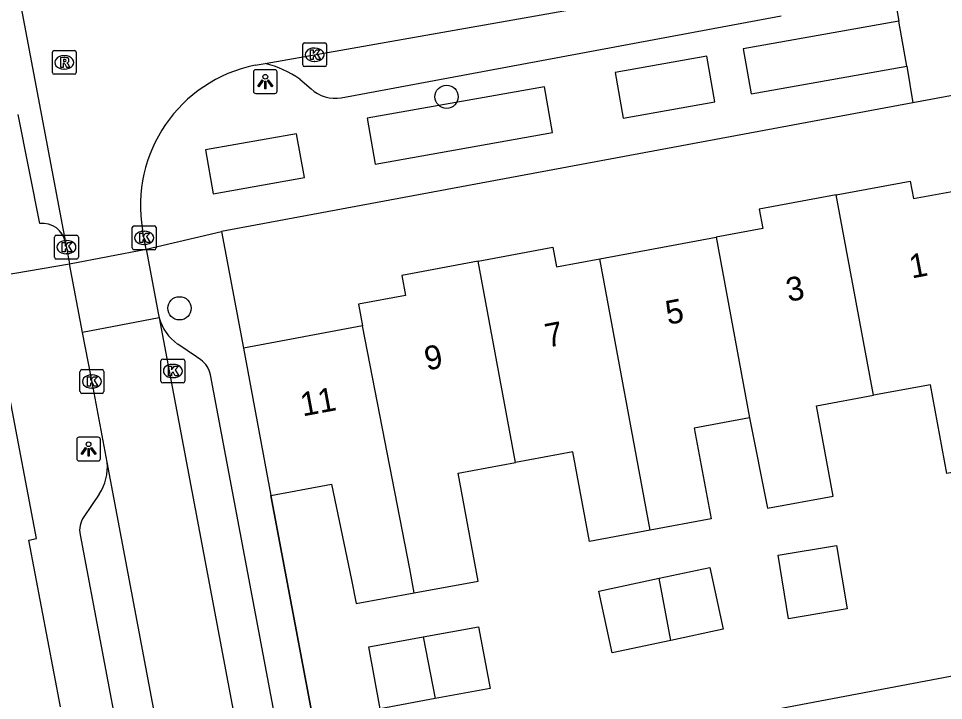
# Model space of a CAD drawing. Extents: x 158352 to 159489, y 383828 to 384597.
# Drawn here: x 158801.2 to 158840.09, y 384046.92 to 384075.57 of the extents above; entities that cross this region are included whole.
import ezdxf

# ---------------------------------------------------------------- set-up
doc = ezdxf.new("R2010")
doc.units = 0
for name, color, linetype in [('IMGEO_Boom', 7, 'Continuous'), ('IMGEO_Kolk', 7, 'Continuous'), ('IMGEO_Lichtpunt', 7, 'Continuous'), ('IMGEO_Muur', 7, 'Continuous'), ('IMGEO_Pand', 7, 'Continuous'), ('IMGEO_Pand_nummerreeks', 7, 'Continuous'), ('IMGEO_Rijbaan_lokaal_open', 7, 'Continuous'), ('IMGEO_Rioolput', 7, 'Continuous'), ('IMGEO_Voetpad_open', 7, 'Continuous')]:
    doc.layers.add(name, color=color, linetype=linetype)

msp = doc.modelspace()

# ---------------------------------------------------------------- linework, layer by layer
at = {"layer": 'IMGEO_Boom'}
for centre in [(158819.2, 384072.281), (158807.972, 384063.393)]:
    msp.add_circle(centre, 0.489, dxfattribs=at)
at = {"layer": 'IMGEO_Kolk'}
for p, q in [((158813.153, 384073.62), (158813.153, 384074.472)), ((158813.228, 384074.546), (158814.08, 384074.546)), ((158813.641, 384074.326), (158813.666, 384074.326)), ((158814.154, 384074.472), (158814.154, 384073.62)), ((158814.08, 384073.546), (158813.228, 384073.546)), ((158813.664, 384073.766), (158813.639, 384073.766)), ((158806.062, 384066.855), (158806.914, 384066.855)), ((158802.794, 384066.461), (158803.646, 384066.461)), ((158805.987, 384065.929), (158805.987, 384066.781)), ((158806.475, 384066.635), (158806.5, 384066.635)), ((158806.988, 384066.781), (158806.988, 384065.929)), ((158802.719, 384065.535), (158802.719, 384066.387)), ((158803.207, 384066.241), (158803.232, 384066.241)), ((158803.72, 384066.387), (158803.72, 384065.535)), ((158806.498, 384066.075), (158806.473, 384066.075)), ((158803.23, 384065.681), (158803.205, 384065.681)), ((158806.914, 384065.855), (158806.062, 384065.855)), ((158803.646, 384065.461), (158802.794, 384065.461)), ((158807.193, 384060.333), (158807.193, 384061.185)), ((158807.268, 384061.259), (158808.12, 384061.259)), ((158807.681, 384061.039), (158807.706, 384061.039)), ((158808.194, 384061.185), (158808.194, 384060.333)), ((158803.789, 384059.892), (158803.789, 384060.744)), ((158803.864, 384060.818), (158804.716, 384060.818)), ((158804.277, 384060.598), (158804.302, 384060.598)), ((158804.79, 384060.744), (158804.79, 384059.892)), ((158808.12, 384060.259), (158807.268, 384060.259)), ((158807.704, 384060.479), (158807.679, 384060.479)), ((158804.716, 384059.818), (158803.864, 384059.818)), ((158804.3, 384060.038), (158804.275, 384060.038))]:
    msp.add_line(p, q, dxfattribs=at)
for points in [[(158813.153, 384073.62), (158813.153, 384074.472)], [(158813.228, 384074.546), (158814.08, 384074.546)], [(158813.474, 384074.246), (158813.597, 384074.246), (158813.597, 384074.095), (158813.727, 384074.246), (158813.891, 384074.246), (158813.745, 384074.095), (158813.898, 384073.846), (158813.746, 384073.846), (158813.661, 384074.01), (158813.597, 384073.943), (158813.597, 384073.846), (158813.474, 384073.846), (158813.474, 384074.246)], [(158814.154, 384074.472), (158814.154, 384073.62)], [(158814.08, 384073.546), (158813.228, 384073.546)], [(158806.062, 384066.855), (158806.914, 384066.855)], [(158802.794, 384066.461), (158803.646, 384066.461)], [(158805.987, 384065.929), (158805.987, 384066.781)], [(158806.308, 384066.555), (158806.431, 384066.555), (158806.431, 384066.404), (158806.561, 384066.555), (158806.725, 384066.555), (158806.579, 384066.404), (158806.732, 384066.155), (158806.58, 384066.155), (158806.495, 384066.319), (158806.431, 384066.252), (158806.431, 384066.155), (158806.308, 384066.155), (158806.308, 384066.555)], [(158806.988, 384066.781), (158806.988, 384065.929)], [(158802.719, 384065.535), (158802.719, 384066.387)], [(158803.04, 384066.161), (158803.163, 384066.161), (158803.163, 384066.01), (158803.293, 384066.161), (158803.457, 384066.161), (158803.311, 384066.01), (158803.464, 384065.761), (158803.312, 384065.761), (158803.227, 384065.925), (158803.163, 384065.858), (158803.163, 384065.761), (158803.04, 384065.761), (158803.04, 384066.161)], [(158803.72, 384066.387), (158803.72, 384065.535)], [(158806.914, 384065.855), (158806.062, 384065.855)], [(158803.646, 384065.461), (158802.794, 384065.461)], [(158807.193, 384060.333), (158807.193, 384061.185)], [(158807.268, 384061.259), (158808.12, 384061.259)], [(158808.194, 384061.185), (158808.194, 384060.333)], [(158803.789, 384059.892), (158803.789, 384060.744)], [(158803.864, 384060.818), (158804.716, 384060.818)], [(158804.79, 384060.744), (158804.79, 384059.892)], [(158807.514, 384060.959), (158807.637, 384060.959), (158807.637, 384060.808), (158807.767, 384060.959), (158807.931, 384060.959), (158807.785, 384060.808), (158807.938, 384060.559), (158807.786, 384060.559), (158807.701, 384060.723), (158807.637, 384060.656), (158807.637, 384060.559), (158807.514, 384060.559), (158807.514, 384060.959)], [(158804.11, 384060.518), (158804.233, 384060.518), (158804.233, 384060.367), (158804.363, 384060.518), (158804.527, 384060.518), (158804.381, 384060.367), (158804.534, 384060.118), (158804.382, 384060.118), (158804.297, 384060.282), (158804.233, 384060.215), (158804.233, 384060.118), (158804.11, 384060.118), (158804.11, 384060.518)], [(158808.12, 384060.259), (158807.268, 384060.259)], [(158804.716, 384059.818), (158803.864, 384059.818)]]:
    msp.add_lwpolyline(points, dxfattribs=at)
for centre, start, end in [((158813.23, 384074.47), 91.552, 178.448), ((158813.23, 384074.47), 91.552, 178.448), ((158814.078, 384074.47), 1.552, 88.448), ((158814.078, 384074.47), 1.552, 88.448), ((158813.23, 384073.622), 181.552, 268.448), ((158813.23, 384073.622), 181.552, 268.448), ((158814.078, 384073.622), 271.552, 358.448), ((158814.078, 384073.622), 271.552, 358.448), ((158806.064, 384066.779), 91.552, 178.448), ((158806.064, 384066.779), 91.552, 178.448), ((158806.912, 384066.779), 1.552, 88.448), ((158806.912, 384066.779), 1.552, 88.448), ((158802.796, 384066.385), 91.552, 178.448), ((158802.796, 384066.385), 91.552, 178.448), ((158803.644, 384066.385), 1.552, 88.448), ((158803.644, 384066.385), 1.552, 88.448), ((158806.064, 384065.931), 181.552, 268.448), ((158806.064, 384065.931), 181.552, 268.448), ((158806.912, 384065.931), 271.552, 358.448), ((158806.912, 384065.931), 271.552, 358.448), ((158802.796, 384065.537), 181.552, 268.448), ((158802.796, 384065.537), 181.552, 268.448), ((158803.644, 384065.537), 271.552, 358.448), ((158803.644, 384065.537), 271.552, 358.448), ((158807.27, 384061.183), 91.552, 178.448), ((158807.27, 384061.183), 91.552, 178.448), ((158808.118, 384061.183), 1.552, 88.448), ((158808.118, 384061.183), 1.552, 88.448), ((158803.866, 384060.742), 91.552, 178.448), ((158803.866, 384060.742), 91.552, 178.448), ((158804.714, 384060.742), 1.552, 88.448), ((158804.714, 384060.742), 1.552, 88.448), ((158807.27, 384060.335), 181.552, 268.448), ((158807.27, 384060.335), 181.552, 268.448), ((158808.118, 384060.335), 271.552, 358.448), ((158808.118, 384060.335), 271.552, 358.448), ((158803.866, 384059.894), 181.552, 268.448), ((158803.866, 384059.894), 181.552, 268.448), ((158804.714, 384059.894), 271.552, 358.448), ((158804.714, 384059.894), 271.552, 358.448)]:
    msp.add_arc(centre, 0.0765, start, end, dxfattribs=at)
for centre, major_axis, ratio, start_param, end_param in [((158813.64, 384074.046), (-0.387, 0.002), 0.722429, 4.712389, 7.853982), ((158813.665, 384074.046), (-0.39, 0.002), 0.717154, 1.570796, 4.712389), ((158806.474, 384066.355), (-0.387, 0.002), 0.722429, 4.712389, 7.853982), ((158806.499, 384066.355), (-0.39, 0.002), 0.717154, 1.570796, 4.712389), ((158803.206, 384065.961), (-0.387, 0.002), 0.722429, 4.712389, 7.853982), ((158803.231, 384065.961), (-0.39, 0.002), 0.717154, 1.570796, 4.712389), ((158807.68, 384060.759), (-0.387, 0.002), 0.722429, 4.712389, 7.853982), ((158807.705, 384060.759), (-0.39, 0.002), 0.717154, 1.570796, 4.712389), ((158804.276, 384060.318), (-0.387, 0.002), 0.722429, 4.712389, 7.853982), ((158804.301, 384060.318), (-0.39, 0.002), 0.717154, 1.570796, 4.712389)]:
    msp.add_ellipse(centre, major_axis=major_axis, ratio=ratio, start_param=start_param, end_param=end_param, dxfattribs=at)
at = {"layer": 'IMGEO_Lichtpunt'}
for p, q in [((158811.982, 384073.419), (158811.174, 384073.419)), ((158811.982, 384073.419), (158811.174, 384073.419)), ((158811.08, 384073.324), (158811.08, 384072.517)), ((158811.08, 384073.324), (158811.08, 384072.517)), ((158812.076, 384072.517), (158812.076, 384073.324)), ((158812.076, 384072.517), (158812.076, 384073.324)), ((158811.174, 384072.423), (158811.982, 384072.423)), ((158811.174, 384072.423), (158811.982, 384072.423)), ((158803.651, 384057.883), (158803.651, 384057.076)), ((158803.651, 384057.883), (158803.651, 384057.076)), ((158804.553, 384057.978), (158803.745, 384057.978)), ((158804.553, 384057.978), (158803.745, 384057.978)), ((158804.647, 384057.076), (158804.647, 384057.883)), ((158804.647, 384057.076), (158804.647, 384057.883)), ((158803.745, 384056.982), (158804.553, 384056.982)), ((158803.745, 384056.982), (158804.553, 384056.982))]:
    msp.add_line(p, q, dxfattribs=at)
for points in [[(158811.454, 384072.988), (158811.493, 384072.96), (158811.305, 384072.698), (158811.267, 384072.725), (158811.454, 384072.988)], [(158811.556, 384072.94), (158811.603, 384072.94), (158811.603, 384072.618), (158811.556, 384072.618), (158811.556, 384072.94)], [(158811.666, 384072.96), (158811.704, 384072.987), (158811.891, 384072.725), (158811.852, 384072.697), (158811.666, 384072.96)], [(158804.025, 384057.547), (158804.064, 384057.519), (158803.876, 384057.257), (158803.838, 384057.284), (158804.025, 384057.547)], [(158804.127, 384057.499), (158804.174, 384057.499), (158804.174, 384057.177), (158804.127, 384057.177), (158804.127, 384057.499)], [(158804.237, 384057.519), (158804.275, 384057.546), (158804.462, 384057.284), (158804.423, 384057.256), (158804.237, 384057.519)]]:
    msp.add_lwpolyline(points, dxfattribs=at)
for centre in [(158811.579, 384073.122), (158804.15, 384057.681)]:
    msp.add_circle(centre, 0.0994, dxfattribs=at)
for centre, start, end in [((158811.174, 384073.324), 90, 180), ((158811.174, 384073.324), 90, 180), ((158811.982, 384073.324), 0, 90), ((158811.982, 384073.324), 0, 90), ((158811.174, 384072.517), 180, 270), ((158811.174, 384072.517), 180, 270), ((158811.982, 384072.517), 270, 0), ((158811.982, 384072.517), 270, 360), ((158803.745, 384057.883), 90, 180), ((158803.745, 384057.883), 90, 180), ((158804.553, 384057.883), 0, 90), ((158804.553, 384057.883), 0, 90), ((158803.745, 384057.076), 180, 270), ((158803.745, 384057.076), 180, 270), ((158804.553, 384057.076), 270, 0), ((158804.553, 384057.076), 270, 360)]:
    msp.add_arc(centre, 0.0946, start, end, dxfattribs=at)
at = {"layer": 'IMGEO_Muur'}
msp.add_lwpolyline([(158814.18, 384042.98), (158811.813, 384055.528)], dxfattribs=at)
at = {"layer": 'IMGEO_Pand'}
for points in [[(158835.581, 384068.16), (158838.69, 384068.737), (158838.826, 384068.003), (158840.831, 384068.375), (158841.114, 384067.363)], [(158835.581, 384068.16), (158832.341, 384067.558), (158832.492, 384066.747), (158830.526, 384066.382)], [(158837.144, 384059.738), (158835.581, 384068.16)], [(158825.647, 384065.476), (158830.526, 384066.382)], [(158830.526, 384066.382), (158831.935, 384058.787)], [(158820.526, 384065.372), (158823.667, 384065.955), (158823.818, 384065.137), (158825.647, 384065.476)], [(158820.526, 384065.372), (158817.312, 384064.775), (158817.468, 384063.935), (158815.494, 384063.568), (158815.664, 384062.652)], [(158822.096, 384056.914), (158820.526, 384065.372)], [(158827.764, 384054.075), (158825.647, 384065.476)], [(158815.664, 384062.652), (158810.663, 384061.723)], [(158817.843, 384051.437), (158817.656, 384052.444), (158815.664, 384062.652)], [(158810.663, 384061.723), (158811.813, 384055.528)], [(158842.355, 384060.674), (158843.042, 384056.971), (158840.23, 384056.449), (158839.537, 384060.182), (158837.144, 384059.738)], [(158802.965, 384046.648), (158801.638, 384053.658), (158801.964, 384053.719), (158800.802, 384059.859)], [(158831.935, 384058.787), (158832.688, 384054.99), (158835.455, 384055.505), (158834.752, 384059.294), (158837.144, 384059.738)], [(158831.935, 384058.787), (158829.613, 384058.356), (158830.319, 384054.55), (158827.764, 384054.075)], [(158827.764, 384054.075), (158825.21, 384053.601), (158824.511, 384057.363), (158822.096, 384056.914)], [(158817.843, 384051.437), (158820.523, 384051.935), (158819.682, 384056.466), (158822.096, 384056.914)], [(158811.813, 384055.528), (158814.362, 384056.002), (158815.197, 384051.987), (158815.405, 384050.985), (158817.843, 384051.437)], [(158836.034, 384050.763), (158833.579, 384050.353), (158833.135, 384053.017), (158835.59, 384053.426), (158836.034, 384050.763)], [(158828.14, 384052.051), (158830.267, 384052.505), (158830.822, 384049.906), (158828.625, 384049.437)], [(158828.625, 384049.437), (158826.16, 384048.911), (158825.606, 384051.511), (158828.14, 384052.051)], [(158828.625, 384049.437), (158828.14, 384052.051)], [(158818.212, 384049.594), (158820.54, 384050.007), (158821.031, 384047.422), (158818.72, 384046.994)], [(158818.72, 384046.994), (158816.41, 384046.566), (158815.926, 384049.17), (158818.212, 384049.594)], [(158818.212, 384049.594), (158818.72, 384046.994)]]:
    msp.add_lwpolyline(points, dxfattribs=at)
at = {"layer": 'IMGEO_Rijbaan_lokaal_open'}
for points in [[(158811.575, 384073.678), (158835.486, 384077.91)], [(158801.215, 384076.545), (158803.183, 384066.162)], [(158811.151, 384073.603), (158811.575, 384073.678)], [(158806.577, 384065.871), (158806.423, 384066.694)], [(158803.183, 384066.162), (158803.354, 384065.259)], [(158803.354, 384065.259), (158806.577, 384065.871)], [(158806.577, 384065.871), (158807.093, 384063.116), (158807.122, 384062.99)], [(158803.9, 384062.38), (158803.354, 384065.259)], [(158807.122, 384062.99), (158803.9, 384062.38)], [(158807.122, 384062.99), (158816.598, 384012.691)], [(158804.933, 384056.931), (158804.254, 384060.511), (158803.9, 384062.38)], [(158813.395, 384012.091), (158804.933, 384056.931)]]:
    msp.add_lwpolyline(points, dxfattribs=at)
msp.add_arc((158812.338, 384067.719), 6.003, 101.4022, 189.8282, dxfattribs=at)
at = {"layer": 'IMGEO_Rioolput'}
for p, q in [((158802.704, 384074.225), (158803.556, 384074.225)), ((158802.629, 384073.299), (158802.629, 384074.151)), ((158803.117, 384074.005), (158803.142, 384074.005)), ((158803.63, 384074.151), (158803.63, 384073.299)), ((158803.14, 384073.445), (158803.115, 384073.445)), ((158803.556, 384073.225), (158802.704, 384073.225))]:
    msp.add_line(p, q, dxfattribs=at)
for points in [[(158802.704, 384074.225), (158803.556, 384074.225)], [(158802.629, 384073.299), (158802.629, 384074.151)], [(158803.218, 384073.923), (158802.966, 384073.925), (158802.966, 384073.525)], [(158803.144, 384073.844), (158803.09, 384073.844), (158803.09, 384073.763)], [(158803.63, 384074.151), (158803.63, 384073.299)], [(158802.966, 384073.525), (158803.09, 384073.525), (158803.09, 384073.687), (158803.101, 384073.687)], [(158803.09, 384073.763), (158803.142, 384073.763)], [(158803.148, 384073.658), (158803.219, 384073.525), (158803.359, 384073.525), (158803.294, 384073.651)], [(158803.556, 384073.225), (158802.704, 384073.225)]]:
    msp.add_lwpolyline(points, dxfattribs=at)
for centre, radius, start, end in [((158802.706, 384074.149), 0.0765, 91.552, 178.448), ((158802.706, 384074.149), 0.0765, 91.552, 178.448), ((158803.554, 384074.149), 0.0765, 1.552, 88.448), ((158803.554, 384074.149), 0.0765, 1.552, 88.448), ((158803.15, 384073.748), 0.0964, 77.0061, 93.1865), ((158803.164, 384073.805), 0.0378, 276.6634, 79.6772), ((158803.217, 384073.813), 0.109, 350.3612, 89.416), ((158803.215, 384073.813), 0.112, 277.5842, 350.9817), ((158803.1, 384073.634), 0.0533, 26.0293, 88.6989), ((158803.126, 384073.952), 0.19, 274.7715, 282.9687), ((158803.199, 384073.598), 0.108, 29.5134, 73.7905), ((158802.706, 384073.301), 0.0765, 181.552, 268.448), ((158802.706, 384073.301), 0.0765, 181.552, 268.448), ((158803.554, 384073.301), 0.0765, 271.552, 358.448), ((158803.554, 384073.301), 0.0765, 271.552, 358.448)]:
    msp.add_arc(centre, radius, start, end, dxfattribs=at)
for centre, major_axis, ratio, start_param, end_param in [((158803.116, 384073.725), (-0.387, 0.002), 0.722429, 4.712389, 7.853982), ((158803.141, 384073.725), (-0.39, 0.002), 0.717154, 1.570796, 4.712389)]:
    msp.add_ellipse(centre, major_axis=major_axis, ratio=ratio, start_param=start_param, end_param=end_param, dxfattribs=at)
at = {"layer": 'IMGEO_Voetpad_open'}
for points in [[(158837.653, 384078.616), (158838.211, 384075.458)], [(158814.772, 384072.242), (158833.27, 384075.679)], [(158838.211, 384075.458), (158831.672, 384074.3), (158832.007, 384072.404), (158838.546, 384073.562)], [(158838.546, 384073.562), (158838.211, 384075.458)], [(158830.141, 384073.99), (158826.283, 384073.307), (158826.623, 384071.385), (158830.481, 384072.068), (158830.141, 384073.99)], [(158838.546, 384073.562), (158838.799, 384072.022)], [(158871.727, 384060.229), (158847.335, 384073.606), (158838.799, 384072.022)], [(158813.028, 384073.019), (158813.5, 384072.615)], [(158823.312, 384072.701), (158815.856, 384071.381), (158816.197, 384069.454), (158823.653, 384070.775), (158823.312, 384072.701)], [(158838.799, 384072.022), (158809.733, 384066.626)], [(158802.098, 384066.955), (158801.193, 384071.537)], [(158812.895, 384070.725), (158809.064, 384070.047), (158809.39, 384068.204), (158813.221, 384068.882), (158812.895, 384070.725)], [(158806.577, 384065.871), (158809.733, 384066.626)], [(158809.733, 384066.626), (158810.663, 384061.723)], [(158799.884, 384064.67), (158803.354, 384065.259)], [(158808.866, 384061.224), (158808.684, 384061.349), (158807.895, 384061.89)], [(158813.84, 384036.389), (158809.271, 384060.604)], [(158804.596, 384055.584), (158803.949, 384054.627)], [(158811.813, 384055.528), (158814.18, 384042.98)], [(158803.793, 384053.871), (158807.33, 384035.165)], [(158814.18, 384042.98), (158841.707, 384048.193), (158842.065, 384047.835), (158845.377, 384044.525), (158846.844, 384043.153), (158849.388, 384041.463), (158853.994, 384038.83)]]:
    msp.add_lwpolyline(points, dxfattribs=at)
for centre, radius, start, end in [((158810.564, 384069.518), 4.281, 54.8643, 76.3429), ((158814.511, 384073.706), 1.487, 227.1935, 280.1202), ((158802.212, 384065.973), 0.989, 11.0403, 96.6354), ((158808.978, 384063.473), 1.918, 194.5805, 235.6131), ((158808.317, 384060.423), 0.971, 10.7397, 55.5675), ((158802.893, 384056.726), 2.05, 326.1571, 5.7504), ((158804.787, 384054.06), 1.012, 145.9233, 190.7582)]:
    msp.add_arc(centre, radius, start, end, dxfattribs=at)

# ---------------------------------------------------------------- texts
at = {"layer": 'IMGEO_Pand_nummerreeks'}
for s, rotation, p in [('1', 10.7426, (158838.75, 384064.642)), ('3', 10.743, (158833.571, 384063.659)), ('5', 10.7426, (158828.503, 384062.697)), ('7', 10.7426, (158823.436, 384061.736)), ('9', 10.743, (158818.369, 384060.775)), ('11', 10.5252, (158813.151, 384058.848))]:
    msp.add_text(s, height=1, rotation=rotation, dxfattribs=at).set_placement(p)

doc.saveas('drawing.dxf')
